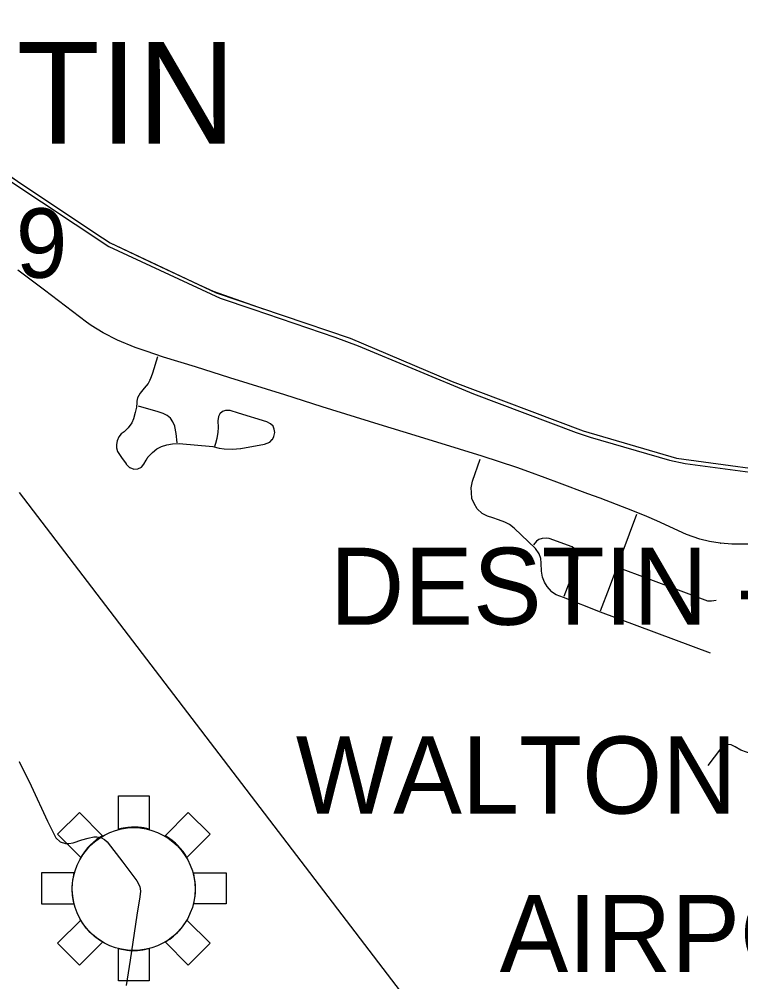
# Model space of a CAD drawing. Extents: x 1219626 to 1426462, y 456797 to 752399.
# Drawn here: x 1345334 to 1350016, y 513510 to 519753 of the extents above; entities that cross this region are included whole.
import ezdxf

# ---------------------------------------------------------------- set-up
doc = ezdxf.new("R2010")
doc.units = 0
for name, color, linetype in [('Airport Names', 7, 'Continuous'), ('Airports Commercial', 7, 'Continuous'), ('Cities Incorporated Area', 7, 'Continuous'), ('City Streets', 7, 'Continuous'), ('Islands Coastal', 7, 'Continuous'), ('Masks for Text', 7, 'Continuous'), ('Other Incorporated Names', 7, 'Continuous'), ('Populations', 7, 'Continuous'), ('Runways', 7, 'Continuous')]:
    doc.layers.add(name, color=color, linetype=linetype)

msp = doc.modelspace()

# ---------------------------------------------------------------- linework, layer by layer
at = {"layer": 'Airports Commercial'}
for points in [[(1345977.2, 514715.8), (1346177.2, 514715.8), (1346177.2, 514499.7), (1346161.6, 514503.6), (1346142.1, 514507.4), (1346126.7, 514509.5), (1346105.9, 514511.5), (1346091.8, 514512.2), (1346079.2, 514512.2), (1346061.1, 514511.5), (1346038.5, 514510.5), (1346023.1, 514508.1), (1346009.1, 514506.4), (1345994.1, 514503.3), (1345977.3, 514499.2), (1345977.2, 514499.7)], [(1345723.7, 514607.4), (1345874.3, 514456.8), (1345853.2, 514443.9), (1345835.2, 514431.6), (1345816.4, 514415.8), (1345796.2, 514397), (1345779.7, 514379.7), (1345757.3, 514352.3), (1345742.9, 514331.4), (1345732.8, 514315.4), (1345582.2, 514466)], [(1346280.3, 514457), (1346430.8, 514607.4), (1346572.2, 514466), (1346422.2, 514316), (1346409.5, 514335.7), (1346396.7, 514354.5), (1346378.8, 514376.3), (1346362.6, 514393.8), (1346346.8, 514408.8), (1346325.9, 514426.3), (1346303.2, 514442.5), (1346285.7, 514453.6)], [(1345690.8, 514215.8), (1345477.2, 514215.8), (1345477.2, 514015.8), (1345689.2, 514015.8), (1345685.2, 514036.6), (1345680.7, 514065.1), (1345678.6, 514085.7), (1345677.9, 514106.5), (1345677.5, 514126), (1345679.3, 514147.6), (1345681.3, 514169.5), (1345685.2, 514188.7), (1345688.3, 514205.1)], [(1346464.7, 514215.8), (1346677.2, 514215.8), (1346677.2, 514015.8), (1346466.1, 514015.8), (1346469.3, 514030.5), (1346472.9, 514054.5), (1346475.2, 514065.3), (1346476.5, 514086), (1346477.9, 514110.2), (1346477.5, 514122.4), (1346477.5, 514134.5), (1346474.6, 514156.8), (1346472, 514179.7), (1346468.7, 514195.8)], [(1345732.5, 513909.2), (1345582.2, 513758.9), (1345723.7, 513617.5), (1345873.1, 513766.9), (1345874, 513768.2), (1345862.6, 513775.3), (1345847.9, 513785.4), (1345835.7, 513793.9), (1345821.8, 513804.8), (1345809.6, 513815.3), (1345795.8, 513828.4), (1345783.6, 513841.4), (1345770.9, 513855.3), (1345759.2, 513870.5), (1345748.7, 513884.4), (1345740.2, 513897.4), (1345734.8, 513905.4)], [(1346421.7, 513909.4), (1346572.2, 513758.9), (1346430.8, 513617.5), (1346280.4, 513767.8), (1346289.6, 513772.9), (1346298.7, 513779), (1346309.9, 513786.6), (1346323, 513796.3), (1346335.2, 513805.9), (1346345.8, 513816), (1346360, 513828.2), (1346373.2, 513842.4), (1346386.4, 513857.1), (1346397.5, 513872.8), (1346407.1, 513886), (1346418.3, 513902.2)], [(1346177.2, 513724.8), (1346177.2, 513515.8), (1345977.2, 513515.8), (1345977.2, 513725.2), (1345986.2, 513722.8), (1345997.9, 513720.2), (1346009.7, 513718.3), (1346023, 513716.1), (1346032.9, 513714.8), (1346048.4, 513713.2), (1346064, 513712.6), (1346084.6, 513712.3), (1346100.5, 513712.9), (1346117.7, 513714.2), (1346135.1, 513716.7), (1346146.9, 513718.7), (1346164, 513722.1)]]:
    msp.add_lwpolyline(points, close=True, dxfattribs=at)
msp.add_circle((1346076.5, 514110.7), 398.4, dxfattribs=at)
at = {"layer": 'Cities Incorporated Area'}
msp.add_lwpolyline([(1345258.7, 518714.6), (1345915.1, 518278.9), (1346636.6, 517944), (1346849.8, 517871.6), (1347380.8, 517691.4), (1347532.3, 517634.9), (1348281.2, 517324.1), (1348948.9, 517072.4), (1349039.1, 517042.9), (1349553.9, 516892.4), (1349656.1, 516872.4), (1350435.1, 516768.3)], dxfattribs=at)
at = {"layer": 'City Streets'}
for p, q in [((1345770.4, 517787.1), (1345634.5, 517891.1)), ((1345801.3, 517765.9), (1345770.4, 517787.1)), ((1345878.2, 517719), (1345801.4, 517765.8)), ((1345971.5, 517672.1), (1345878.2, 517718.9)), ((1346086.1, 517624.7), (1345971.5, 517672.1)), ((1346157.1, 517599.1), (1346086.1, 517624.7)), ((1346269.3, 517561.4), (1346157.2, 517599.1)), ((1346231.6, 517563.3), (1346198.7, 517457.9)), ((1346477.7, 517498.5), (1346269.3, 517561.4)), ((1346700.1, 517427.9), (1346477.7, 517498.5)), ((1346183.2, 517417.2), (1346169.8, 517390.8)), ((1346198.7, 517457.9), (1346183.3, 517417.3)), ((1347057.3, 517316.2), (1346700.1, 517427.9)), ((1346145.1, 517360.7), (1346119, 517326.9)), ((1346169.6, 517390.6), (1346145.1, 517360.7)), ((1346101.5, 517296.7), (1346097.7, 517275.7)), ((1346118.9, 517326.8), (1346101.6, 517297.1)), ((1346093.8, 517235.9), (1346086.1, 517201.2)), ((1346096.7, 517264.5), (1346093.8, 517236.1)), ((1346097.7, 517275.6), (1346096.7, 517264.5)), ((1346234.2, 517206.3), (1346106.6, 517242.5)), ((1346672.9, 517214.2), (1346652.4, 517209)), ((1346701.9, 517214.2), (1346673.1, 517214.2)), ((1346757.6, 517198.8), (1346702.1, 517214.2)), ((1346074.9, 517161), (1346064.9, 517135.1)), ((1346086.1, 517201.2), (1346075, 517161.1)), ((1346266.6, 517195.7), (1346234.3, 517206.3)), ((1346293.6, 517182.1), (1346266.7, 517195.6)), ((1346315.8, 517164.8), (1346293.8, 517182)), ((1346330.9, 517142.5), (1346316.1, 517164.6)), ((1346626.6, 517175.9), (1346623.2, 517148.6)), ((1346634.7, 517194.2), (1346626.6, 517176.2)), ((1346652, 517208.8), (1346635, 517194.6)), ((1346939.8, 517140.8), (1346757.6, 517198.8)), ((1346040.6, 517103.5), (1346014.1, 517077.5)), ((1346064.7, 517134.8), (1346040.7, 517103.6)), ((1346342.5, 517112.6), (1346331, 517142.3)), ((1346351.7, 517066.6), (1346342.6, 517112.4)), ((1346623.7, 517105), (1346622.7, 517075.1)), ((1346623.2, 517148.4), (1346623.7, 517105)), ((1346964.4, 517129.7), (1346939.9, 517140.7)), ((1346981.7, 517113.9), (1346964.6, 517129.5)), ((1346988.6, 517094.4), (1346982, 517113.4)), ((1346991.6, 517073.2), (1346988.7, 517094.2)), ((1347903.8, 517053.7), (1347668.4, 517123.3)), ((1345980.2, 517043.5), (1345969.1, 517018.6)), ((1345995.1, 517063.8), (1345980.3, 517043.7)), ((1346014, 517077.4), (1345995.3, 517064)), ((1346358, 517006.1), (1346351.7, 517066.5)), ((1346615.4, 517033.9), (1346606.3, 517001)), ((1346622.7, 517074.9), (1346615.5, 517034)), ((1346960.8, 517009.9), (1346976, 517026.6)), ((1346976.2, 517026.8), (1346986.2, 517045.9)), ((1346986.3, 517046.1), (1346991.6, 517072.9)), ((1348190.1, 516964.3), (1347903.9, 517053.7)), ((1345969.1, 517018.3), (1345965.2, 516995.3)), ((1345965.2, 516995.2), (1345965.2, 516972.6)), ((1345965.2, 516972.4), (1345971, 516949.5)), ((1346197.8, 516942.6), (1346225.7, 516965.7)), ((1346225.9, 516965.8), (1346257.6, 516982.1)), ((1346257.8, 516982.2), (1346290.5, 516992.3)), ((1346290.6, 516992.3), (1346328.7, 516999.1)), ((1346328.8, 516999.1), (1346371.3, 517001)), ((1346371.4, 517001), (1346590.2, 516981.7)), ((1346590.4, 516981.7), (1346630.9, 516971.6)), ((1346606.3, 517001), (1346600.5, 516980.7)), ((1346631, 516971.5), (1346662.8, 516966.2)), ((1346662.9, 516966.2), (1346718.4, 516964.3)), ((1346718.5, 516964.3), (1346770.6, 516969.1)), ((1346770.7, 516969.1), (1346924.8, 516996.7)), ((1346924.9, 516996.7), (1346960.4, 517009.7)), ((1348337, 516919.8), (1348190.1, 516964.3)), ((1345971.1, 516949.2), (1345997.6, 516909.2)), ((1345997.6, 516909.2), (1346027.5, 516868.2)), ((1346157.6, 516893.2), (1346166.8, 516909.1)), ((1346166.9, 516909.3), (1346197.7, 516942.5)), ((1348562.8, 516844.4), (1348337, 516919.8)), ((1346027.6, 516868), (1346050.2, 516845.5)), ((1346050.5, 516845.3), (1346076.7, 516835.3)), ((1346102.7, 516836.7), (1346126, 516847.2)), ((1346126.4, 516847.5), (1346143.1, 516866.6)), ((1346143.2, 516866.7), (1346157.6, 516893.2)), ((1348274.7, 516757.5), (1348324, 516900.5)), ((1348641.6, 516816.8), (1348562.8, 516844.4)), ((1346077.1, 516835.2), (1346102.3, 516836.7)), ((1348747, 516777.7), (1348641.6, 516816.8)), ((1348839.3, 516743.8), (1348747, 516777.7)), ((1348266.9, 516714), (1348274.6, 516757.3)), ((1348267.9, 516683), (1348266.9, 516713.8)), ((1348270.8, 516644.4), (1348267.9, 516682.9)), ((1348285.3, 516612.4), (1348270.9, 516644.1)), ((1348305.5, 516576.7), (1348285.3, 516612.3)), ((1349315.5, 516564.5), (1349103.3, 516645.7)), ((1348338.4, 516547.6), (1348305.7, 516576.5)), ((1348373.2, 516530.2), (1348338.6, 516547.5)), ((1348406.1, 516518.6), (1348373.3, 516530.1)), ((1349406.9, 516526.8), (1349315.5, 516564.5)), ((1349471.7, 516498.7), (1349406.9, 516526.8)), ((1348444.8, 516507), (1348406.2, 516518.5)), ((1348485.4, 516491.5), (1348444.9, 516506.9)), ((1348514.4, 516476.1), (1348485.5, 516491.5)), ((1348545.4, 516451.9), (1348514.5, 516476)), ((1349664.1, 516410.8), (1349471.7, 516498.7)), ((1348683.6, 516320.4), (1348545.4, 516451.8)), ((1349751.1, 516380.3), (1349664.1, 516410.7)), ((1348690.8, 516367.6), (1348671.1, 516344.5)), ((1348705.8, 516377.3), (1348691, 516367.8)), ((1348728, 516385.6), (1348706, 516377.4)), ((1348758, 516387.1), (1348728.3, 516385.6)), ((1348773, 516385.1), (1348758.2, 516387)), ((1348921.8, 516331), (1348773.2, 516385.1)), ((1349813.9, 516364.8), (1349751.2, 516380.3)), ((1349883.5, 516353.7), (1349814, 516364.8)), ((1349958.5, 516347.9), (1349883.6, 516353.7)), ((1350096.3, 516347.9), (1349958.6, 516347.9)), ((1348706.8, 516285.6), (1348683.7, 516320.2)), ((1348718.4, 516254.7), (1348706.9, 516285.4)), ((1348945, 516311.3), (1348922.1, 516330.9)), ((1348957.7, 516285.2), (1348945.3, 516311)), ((1348958.7, 516253.3), (1348957.8, 516284.8)), ((1348720.4, 516224.6), (1348718.5, 516254.4)), ((1348723.3, 516172.5), (1348720.4, 516224.6)), ((1348948.1, 516213.1), (1348958.7, 516253)), ((1348730.1, 516133.8), (1348723.3, 516172.3)), ((1348870.3, 516010), (1348948.1, 516213)), ((1348741.6, 516101.9), (1348730.1, 516133.6)), ((1348760, 516073.8), (1348741.7, 516101.7)), ((1348788, 516040.1), (1348760.1, 516073.7)), ((1348818, 516019.7), (1348788.2, 516039.9)), ((1349163.2, 516065.1), (1349104.3, 515914.2)), ((1348866.4, 516001.3), (1348818.2, 516019.6)), ((1349105.2, 515907.5), (1348866.4, 516001.3)), ((1349799.6, 515980.5), (1349826, 515980)), ((1349826.1, 515980), (1349856.5, 515983.9)), ((1349818.8, 515640.6), (1349105.2, 515907.5)), ((1349905.6, 515040), (1349885.6, 515019.9)), ((1349931.8, 515047.9), (1349906.1, 515040.2)), ((1349953, 515046.9), (1349932.1, 515047.9)), ((1349979.3, 515034.4), (1349953.4, 515046.8)), ((1350015.9, 515011.2), (1349979.4, 515034.3)), ((1349885.5, 515019.8), (1349801.4, 514911.6)), ((1350126.2, 514972.5), (1350016.2, 515011.1)), ((1345333.6, 514937.9), (1345410.9, 514780.3)), ((1345410.9, 514780.3), (1345516.3, 514552.1)), ((1345516.3, 514552.1), (1345550.2, 514485.4)), ((1345550.2, 514485.4), (1345570.4, 514444)), ((1345570.6, 514443.7), (1345598.4, 514417.9)), ((1345598.7, 514417.7), (1345633.7, 514406.7)), ((1345634, 514406.6), (1345655.5, 514406.6)), ((1345655.6, 514406.6), (1345682.6, 514410.5)), ((1345682.7, 514410.5), (1345740.2, 514429.8)), ((1345740.2, 514429.8), (1345781.2, 514441.9)), ((1345781.3, 514441.9), (1345817.4, 514449.6)), ((1345817.6, 514449.6), (1345837.8, 514449.2)), ((1345837.9, 514449.1), (1345861.9, 514445.3)), ((1345862.1, 514445.2), (1345887, 514432.8)), ((1345887.2, 514432.6), (1345904, 514417.8)), ((1345904.1, 514417.6), (1346005.1, 514285.7)), ((1346005.1, 514285.7), (1346096.9, 514164)), ((1346097, 514163.8), (1346115.3, 514128.3)), ((1346115.4, 514128), (1346119.7, 514097.8)), ((1346119.7, 514097.6), (1346116.8, 514059.5)), ((1346116.8, 514059.4), (1346097.4, 513941.5)), ((1346097.4, 513941.5), (1346054.4, 513649)), ((1346054.4, 513649), (1346028.3, 513484.8))]:
    msp.add_line(p, q, dxfattribs=at)
for points in [[(1345634.5, 517891.1), (1345496.8, 517995.5), (1345325.1, 518125.1)], [(1347668.4, 517123.4), (1347300.5, 517239.4), (1347057.3, 517316.2)], [(1349103.3, 516645.7), (1349024, 516675.2), (1348839.3, 516743.8)], [(1349340.2, 516539.8), (1349292.8, 516413.2), (1349163.2, 516065.1)], [(1349228, 516194.2), (1349343.6, 516151.1), (1349799.3, 515980.5)]]:
    msp.add_lwpolyline(points, dxfattribs=at)
for centre, start, end in [((1345633.9, 517890.3), 52.57951, 52.8417), ((1345771, 517787.9), 232.57951, 235.49148), ((1345801.9, 517766.7), 235.49148, 238.61418), ((1345878.7, 517719.8), 238.61418, 243.31632), ((1345971.9, 517673), 243.31632, 247.5348), ((1346086.4, 517625.6), 247.5348, 250.17352), ((1346157.5, 517600), 250.17352, 251.417), ((1346269.6, 517562.3), 251.417, 253.21542), ((1346477.4, 517497.6), 72.39101, 73.21542), ((1346182.3, 517417.7), 333.01977, 339.14554), ((1346197.8, 517458.2), 339.14554, 342.67591), ((1346700.4, 517428.9), 252.39101, 252.64156), ((1346145.8, 517360.1), 140.55995, 142.35238), ((1346168.9, 517391.3), 320.55995, 333.01977), ((1346102.5, 517296.6), 149.85861, 169.69515), ((1346119.8, 517326.3), 142.35238, 149.85861), ((1347057, 517315.3), 72.45808, 72.64156), ((1346092.8, 517236.2), 347.47119, 354.19327), ((1346095.7, 517264.6), 354.19327, 355.03026), ((1346098.7, 517275.5), 169.69515, 175.03026), ((1346673.1, 517213.2), 90, 104.34933), ((1346701.9, 517213.2), 74.4502, 90), ((1346074, 517161.4), 338.74949, 344.5115), ((1346085.1, 517201.4), 344.5115, 347.47119), ((1346234, 517205.3), 71.82198, 74.14063), ((1346266.3, 517194.7), 63.43495, 71.82198), ((1346293.2, 517181.2), 51.95296, 63.43495), ((1346315.2, 517164), 33.97654, 51.95296), ((1346627.6, 517175.8), 155.89777, 172.99873), ((1346635.6, 517193.8), 129.80557, 155.89777), ((1346652.7, 517208), 104.34933, 129.80557), ((1346757.3, 517197.8), 72.3436, 74.4502), ((1346039.9, 517104.2), 314.47437, 322.43141), ((1346063.9, 517135.5), 322.43141, 338.74949), ((1346330.1, 517142), 21.16126, 33.97654), ((1346341.6, 517112.2), 11.30993, 21.16126), ((1346624.2, 517148.4), 172.99873, 180.63659), ((1346622.7, 517105), 358.15239, 0.63659), ((1346939.5, 517139.8), 65.72556, 72.3436), ((1346964, 517128.8), 47.48955, 65.72556), ((1346981.1, 517113.1), 19.29005, 47.48955), ((1346987.7, 517094.1), 7.76517, 19.29005), ((1347668.7, 517124.3), 252.49605, 253.52769), ((1345981.1, 517043.1), 143.56914, 156.13982), ((1345995.9, 517063.2), 125.67641, 143.56914), ((1346013.4, 517078.2), 305.67641, 314.47437), ((1346350.7, 517066.4), 5.93742, 11.30993), ((1346614.5, 517034.1), 344.38901, 349.99202), ((1346621.7, 517075.1), 349.99202, 358.15239), ((1346975.3, 517027.2), 317.56377, 332.30053), ((1346985.3, 517046.3), 332.30053, 348.88696), ((1346990.6, 517073.1), 348.88696, 7.76517), ((1347903.6, 517052.8), 72.64598, 73.52769), ((1345966.2, 516995.2), 170.53768, 180), ((1345966.2, 516972.6), 180, 194.03624), ((1345970.1, 517018.2), 156.13982, 170.53768), ((1346226.4, 516964.9), 117.25533, 129.61069), ((1346258.1, 516981.3), 107.16192, 117.25533), ((1346290.8, 516991.4), 100.04935, 107.16192), ((1346328.9, 516998.1), 92.60256, 100.04935), ((1346371.3, 517000), 84.95386, 92.60256), ((1346590.2, 516980.7), 75.96376, 84.95386), ((1346605.3, 517001.3), 344.0546, 344.38901), ((1346631.1, 516972.5), 255.96376, 260.53768), ((1346662.9, 516967.2), 260.53768, 268.00791), ((1346718.4, 516965.3), 268.00791, 275.29008), ((1346770.5, 516970.1), 275.29008, 280.13089), ((1346924.6, 516997.7), 280.13089, 290.04525), ((1346960.1, 517010.6), 290.04525, 317.56377), ((1348190.3, 516965.3), 252.64598, 253.16253), ((1345971.9, 516949.7), 194.03624, 213.53047), ((1345998.4, 516909.8), 213.53047, 216.10745), ((1346167.6, 516908.6), 137.15296, 150.06849), ((1346198.4, 516941.8), 129.61069, 137.15296), ((1348336.7, 516918.9), 71.52825, 73.16253), ((1346028.3, 516868.7), 216.10745, 225), ((1346050.9, 516846.2), 225, 249.10223), ((1346125.6, 516848.1), 294.17911, 318.81407), ((1346142.3, 516867.2), 318.81407, 331.38954), ((1346158.5, 516892.7), 150.06849, 151.38954), ((1348562.5, 516843.5), 70.72561, 71.52825), ((1346077.1, 516836.2), 249.10223, 273.2397), ((1346102.3, 516837.7), 273.2397, 294.17911), ((1348641.3, 516815.9), 69.61697, 70.72561), ((1348747.3, 516778.6), 249.61697, 249.87251), ((1348275.6, 516757.1), 160.98633, 169.9194), ((1348839, 516742.9), 69.6085, 69.87251), ((1348267.9, 516713.8), 169.9194, 181.78991), ((1348268.9, 516683), 181.78991, 184.28915), ((1348271.8, 516644.5), 184.28915, 204.44395), ((1348286.2, 516612.8), 204.44395, 209.57784), ((1349102.9, 516644.8), 69.05875, 69.59725), ((1348306.4, 516577.2), 209.57784, 228.57633), ((1348339, 516548.4), 228.57633, 243.43495), ((1348373.7, 516531.1), 243.43495, 250.55997), ((1349315.2, 516563.6), 67.57414, 69.05875), ((1349406.5, 516525.9), 66.59531, 67.57414), ((1348406.5, 516519.5), 250.55997, 253.30076), ((1348444.5, 516506), 69.14554, 73.30076), ((1348485, 516490.6), 61.92751, 69.14554), ((1348513.9, 516475.2), 52.00127, 61.92751), ((1349471.3, 516497.8), 65.42602, 66.59531), ((1348544.7, 516451.1), 46.43723, 52.00127), ((1349664.5, 516411.7), 245.42602, 250.70995), ((1348691.6, 516367), 122.82854, 139.49715), ((1348706.3, 516376.5), 110.28256, 122.82854), ((1348728.3, 516384.6), 92.77022, 110.28256), ((1348758.1, 516386.1), 82.64762, 92.77022), ((1348772.9, 516384.1), 70.01689, 82.64762), ((1349751.4, 516381.2), 250.70995, 256.17135), ((1349814.2, 516365.8), 256.17135, 260.92524), ((1349883.7, 516354.7), 260.92524, 265.57303), ((1349958.6, 516348.9), 265.57303, 270), ((1348682.9, 516319.7), 33.69007, 46.43723), ((1348706, 516285.1), 20.55605, 33.69007), ((1348921.5, 516330.1), 49.49715, 70.01689), ((1348944.4, 516310.5), 25.70995, 49.49715), ((1348956.8, 516284.8), 1.7357, 25.70995), ((1348717.5, 516254.4), 3.69139, 20.55605), ((1348719.4, 516224.6), 3.17983, 3.69139), ((1348957.7, 516253.3), 345.15455, 1.7357), ((1348724.3, 516172.5), 183.17983, 189.92625), ((1348947.2, 516213.3), 339.02651, 345.15455), ((1348731, 516134), 189.92625, 199.98311), ((1348742.6, 516102.3), 199.98311, 213.23171), ((1348760.8, 516074.4), 213.23171, 219.64417), ((1348788.8, 516040.7), 219.64417, 235.88553), ((1349162.3, 516065.4), 338.64323, 339.58362), ((1348818.5, 516020.5), 235.88553, 249.19321), ((1348866, 516000.3), 68.55944, 69.19321), ((1349799.6, 515981.5), 249.47725, 268.95837), ((1349826, 515981), 268.95837, 277.23692), ((1349105.6, 515908.4), 248.55944, 249.49502), ((1349906.3, 515039.3), 106.50436, 135), ((1349932, 515046.9), 87.39744, 106.50436), ((1349952.9, 515045.9), 64.29005, 87.39744), ((1349978.8, 515033.5), 57.72436, 64.29005), ((1349886.3, 515019.2), 135, 142.16045), ((1350016.5, 515012.1), 237.72436, 250.66519), ((1345334.5, 514938.3), 204.44395, 206.14169), ((1345410, 514779.9), 24.79053, 26.14169), ((1345517.2, 514552.6), 204.79053, 206.89624), ((1345549.3, 514485), 26.02959, 26.89624), ((1345571.3, 514444.4), 206.02959, 227.04541), ((1345599, 514418.6), 227.04541, 252.512), ((1345634, 514407.6), 252.512, 270), ((1345655.5, 514407.6), 270, 278.1301), ((1345682.4, 514411.5), 278.1301, 288.57927), ((1345740.5, 514428.9), 106.38954, 108.57927), ((1345781.5, 514440.9), 102.04258, 106.38954), ((1345817.6, 514448.6), 88.63607, 102.04258), ((1345837.7, 514448.2), 80.90972, 88.63607), ((1345861.7, 514444.3), 63.43495, 80.90972), ((1345886.6, 514431.9), 48.46823, 63.43495), ((1345903.3, 514417), 37.4365, 48.46823), ((1346004.3, 514285.1), 37.01513, 37.4365), ((1346096.1, 514163.4), 27.18111, 37.01513), ((1346114.4, 514127.8), 8.1301, 27.18111), ((1346118.7, 514097.6), 355.65676, 8.1301), ((1346115.8, 514059.6), 350.69006, 355.65676), ((1346098.4, 513941.4), 170.69006, 171.63139), ((1346053.4, 513649.2), 350.97546, 351.63139)]:
    msp.add_arc(centre, 1, start, end, dxfattribs=at)
at = {"layer": 'Islands Coastal'}
msp.add_lwpolyline([(1345074.4, 518867.4), (1345920.4, 518304), (1346611.7, 517978.8), (1347481.9, 517683.5), (1348142.2, 517403.2), (1348993.8, 517082.2), (1349598.4, 516905.4), (1350426.7, 516793.5), (1350993.1, 516782.1), (1351530.1, 516801.4), (1352116.9, 516809.5), (1352874.7, 516767.4)], dxfattribs=at)
at = {"layer": 'Masks for Text'}
msp.add_lwpolyline([(1343872.2, 519753.1), (1344118.6, 519571.6), (1344446.6, 519330), (1344729.8, 519121.3), (1344949.5, 518959.4), (1345323.1, 518701.8), (1345615.7, 518506.9), (1345823.5, 518368.5), (1345923.7, 518302.5), (1346216.2, 518164.9), (1346496.7, 518032.9), (1346591.7, 517988.2), (1346916, 517875.6)], dxfattribs=at)
at = {"layer": 'Runways'}
msp.add_line((1348654.9, 512339.9), (1345336.1, 516682.9), dxfattribs=at)

# ---------------------------------------------------------------- texts
at = {"layer": 'Airport Names'}
for s, p in [('DESTIN -  FORT', (1347349.5, 515825.1)), ('WALTON BEACH', (1347129.2, 514600.5)), ('AIRPORT', (1348451.1, 513571.9))]:
    msp.add_text(s, height=500, dxfattribs=at).set_placement(p)
at = {"layer": 'Other Incorporated Names'}
msp.add_text('DESTIN', height=660, rotation=359.99974, dxfattribs=at).set_placement((1343502.6, 518946.6))
at = {"layer": 'Populations'}
msp.add_text('Pop. 11,119', height=450, rotation=359.99974, dxfattribs=at).set_placement((1342400.3, 518076.3))

doc.saveas('drawing.dxf')
